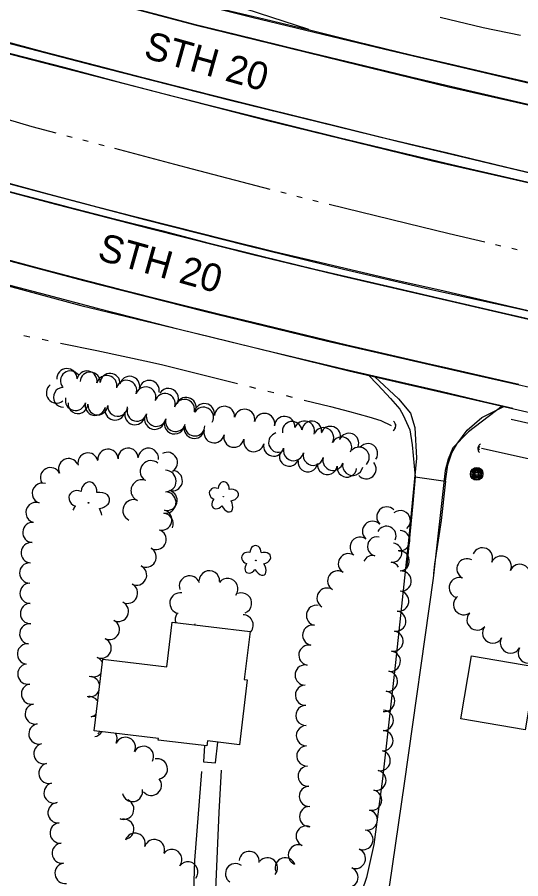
# Model space of a CAD drawing. Extents: x 588843 to 2552415, y 180129 to 269402.
# Drawn here: x 596827.9 to 597009.4, y 184077.1 to 184387.3 of the extents above; entities that cross this region are included whole.
import ezdxf

# ---------------------------------------------------------------- set-up
doc = ezdxf.new("R2010")
doc.units = 0
for name, color, linetype in [('Default', 7, 'Continuous'), ('E_BLD', 7, 'Continuous'), ('E_DRN', 7, 'Continuous'), ('E_DWY', 7, 'Continuous'), ('E_LAND_TreeLine_P', 7, 'Continuous'), ('E_LAND_Vegetation', 7, 'Continuous'), ('E_MISCPROP', 7, 'Continuous'), ('E_PATH_Sidewalk', 7, 'Continuous'), ('E_RDWY', 7, 'Continuous'), ('E_RDWY_Gravel', 7, 'Continuous'), ('E_RDWY_Text', 7, 'Continuous'), ('E_WTR_P', 7, 'Continuous'), ('P_RDWY_LaneEdge', 7, 'Continuous')]:
    doc.layers.add(name, color=color, linetype=linetype)

# ---------------------------------------------------------------- blocks, each defined once
blk = doc.blocks.new('POLE')
at = {"layer": 'Default'}
for radius in [4.46, 3.35, 2.23, 1.12]:
    blk.add_circle((0, 0), radius, dxfattribs=at)
blk = doc.blocks.new('CULV2')
at = {"layer": 'E_DRN'}
blk.add_arc((19.7, 14.8), 24.6, 216.8699, 323.1301, dxfattribs=at)
blk = doc.blocks.new('DTRE')
at = {"layer": 'Default'}
blk.add_circle((-0.18, 0), 0.183, dxfattribs=at)
for centre, major_axis, ratio in [((-1.87, 5.32), (1.36, -4.98), 0.782863), ((4.06, 2.74), (-5.27, -2.93), 0.691916), ((-5.87, 0.15), (4.93, -0.12), 0.832022), ((-2.49, -5.24), (1.8, 4.86), 0.716896), ((3.54, -3.71), (-5.01, 4.58), 0.560249)]:
    blk.add_ellipse(centre, major_axis=major_axis, ratio=ratio, start_param=1.570796, end_param=4.712389, dxfattribs=at)
blk = doc.blocks.new('CULV2_4')
at = {"layer": 'E_DRN'}
blk.add_arc((65, 48), 80.7, 216.8699, 323.1301, dxfattribs=at)
blk = doc.blocks.new('POLE_3')
at = {"layer": 'E_MISCPROP'}
for radius in [14.6, 11, 7.32, 3.66]:
    blk.add_circle((0, 0), radius, dxfattribs=at)
blk = doc.blocks.new('DTRE_4')
at = {"layer": 'E_LAND_Vegetation'}
blk.add_circle((-0.6, 0), 0.601, dxfattribs=at)
for centre, major_axis, ratio in [((-6.1, 17.5), (4.5, -16.3), 0.782863), ((13.3, 9), (-17.3, -9.6), 0.691916), ((-19.3, 0.5), (16.2, -0.4), 0.832022), ((-8.2, -17.2), (5.9, 15.9), 0.716896), ((11.6, -12.2), (-16.4, 15), 0.560249)]:
    blk.add_ellipse(centre, major_axis=major_axis, ratio=ratio, start_param=1.570796, end_param=4.712389, dxfattribs=at)

msp = doc.modelspace()

# ---------------------------------------------------------------- linework, layer by layer
at = {"layer": 'E_BLD'}
for points in [[(596883.77, 184169.53), (596911.85, 184166.18), (596909.79, 184148.86), (596910.81, 184148.73), (596908.02, 184125.35), (596896.51, 184126.73), (596896.3, 184124.94), (596878.76, 184127.03), (596878.84, 184127.64), (596855.68, 184130.4), (596858.76, 184156.21), (596881.85, 184153.46)], [(597010.97, 184130.74), (596987.79, 184134.73), (596991.69, 184157.41), (597014.87, 184153.42)]]:
    msp.add_lwpolyline(points, close=True, dxfattribs=at)
at = {"layer": 'E_DWY'}
for points in [[(596954.33, 184258.7), (596957.91, 184254.93), (596962.44, 184250.04), (596965.86, 184246.21), (596967.08, 184244.07), (596969.51, 184238.75), (596970.35, 184233.4), (596971.32, 184221.9), (596982.29, 184220.26), (596983.2, 184226.22), (596984.61, 184230.54), (596986.35, 184233.61), (596990.14, 184238.65), (596995.44, 184243.18), (597003.56, 184247.25)], [(596956.85, 184257.89), (596965.4, 184249.99), (596969.75, 184244.8), (596971.27, 184239.65), (596971.88, 184228.55), (596969.06, 184200.1), (596964.26, 184154.96), (596959.64, 184113.14), (596956.45, 184089.42), (596953.89, 184077.51), (596950.34, 184067.35), (596946.51, 184058.42), (596942.86, 184053.96), (596937.47, 184048.93), (596929.11, 184045.67), (596919.51, 184044.02), (596912.14, 184046.27), (596905.02, 184048.65), (596903.2, 184050.84), (596900.38, 184060.03), (596899.5, 184073.2), (596900.78, 184101.02), (596901.62, 184116.24)], [(597002.73, 184247.31), (596990.58, 184237.99), (596985, 184232.28), (596983.25, 184228.24), (596982.22, 184224.11), (596977.82, 184185.38), (596967.46, 184111.39), (596962.14, 184075.02), (596959.65, 184064.88), (596955.17, 184049.82), (596949.6, 184038.43), (596946.07, 184031.73), (596941.32, 184027.48), (596936.01, 184024.63), (596926.24, 184023.87), (596918.41, 184025.61), (596911.03, 184028.17), (596904.65, 184033.62), (596899.86, 184041.04), (596894.78, 184051.17), (596891.23, 184061.51), (596891.99, 184083.69), (596894.43, 184115.71)], [(596971.32, 184221.9), (596970.57, 184212.24), (596968.5, 184191.1), (596968.24, 184188.79)], [(596982.29, 184220.26), (596980.77, 184206.14), (596978.4, 184190.36), (596977.99, 184187.08)]]:
    msp.add_lwpolyline(points, dxfattribs=at)
at = {"layer": 'E_LAND_TreeLine_P'}
for centre, radius, start, end in [((596845.83, 184257.15), 3.66, 2.2292, 182.2292), ((596847.1, 184256.38), 3.59, 36.9794, 216.9794), ((596853.08, 184256.3), 3.66, 349.694, 169.694), ((596854.24, 184255.99), 3.59, 356.2605, 176.2605), ((596861.41, 184255.52), 3.59, 356.2605, 176.2605), ((596860.23, 184254.69), 3.66, 346.488, 166.488), ((596867.34, 184252.95), 3.66, 341.2343, 161.2343), ((596868.49, 184254.45), 3.59, 348.3621, 168.3621), ((596875.53, 184253), 3.59, 348.3621, 168.3621), ((596842.09, 184252.05), 3.66, 127.6486, 307.6486), ((596844.57, 184250.48), 3.59, 90.4934, 270.4934), ((596874.28, 184250.59), 3.66, 340.5691, 160.5691), ((596882.46, 184250.11), 3.59, 328.9058, 148.9058), ((596848.94, 184249.37), 3.66, 166.3162, 346.3162), ((596881.21, 184248.19), 3.66, 343.0131, 163.0131), ((596888.23, 184246.08), 3.66, 346.8467, 166.8467), ((596888.84, 184246.84), 3.59, 334.0565, 154.0565), ((596849.83, 184248.2), 3.59, 176.1983, 356.1983), ((596856.06, 184247.63), 3.66, 166.3162, 346.3162), ((596856.99, 184247.73), 3.59, 176.1983, 356.1983), ((596863.19, 184245.93), 3.66, 166.8188, 346.8188), ((596864.16, 184247.25), 3.59, 176.1983, 356.1983), ((596871.11, 184245.48), 3.59, 164.9724, 344.9724), ((596895.4, 184244.56), 3.66, 350.5865, 170.5865), ((596895.1, 184243.31), 3.59, 330.5118, 150.5118), ((596902.65, 184243.59), 3.66, 355.619, 175.619), ((596909.9, 184242.53), 3.66, 348.0441, 168.0441), ((596870.33, 184244.26), 3.66, 166.8188, 346.8188), ((596877.47, 184242.59), 3.66, 167.0598, 347.0598), ((596878.05, 184243.61), 3.59, 164.9724, 344.9724), ((596917.08, 184241.03), 3.66, 349.5821, 169.5821), ((596924.32, 184239.97), 3.66, 356.1401, 176.1401), ((596884.61, 184240.95), 3.66, 167.0598, 347.0598), ((596884.99, 184241.75), 3.59, 164.9724, 344.9724), ((596891.76, 184239.31), 3.66, 167.5548, 347.5548), ((596891.95, 184240.15), 3.59, 181.2473, 1.2473), ((596927.05, 184238.22), 3.54, 9.5649, 189.5649), ((596931.44, 184238.3), 3.66, 342.0174, 162.0174), ((596934.09, 184238.39), 3.54, 356.2374, 176.2374), ((596940.87, 184236.49), 3.54, 340.7339, 160.7339), ((596898.91, 184237.73), 3.66, 167.5548, 347.5548), ((596906.07, 184236.15), 3.66, 167.5548, 347.5548), ((596922.1, 184234.21), 3.54, 105.1272, 285.1272), ((596938.36, 184235.91), 3.66, 332.6239, 152.6239), ((596947.5, 184233.99), 3.54, 337.8382, 157.8382), ((596913.23, 184234.56), 3.66, 167.2704, 347.2704), ((596920.38, 184232.94), 3.66, 167.2704, 347.2704), ((596944.86, 184232.53), 3.66, 332.2458, 152.2458), ((596954.33, 184230.27), 3.54, 323.5105, 143.5105), ((596860.62, 184228.15), 3.66, 2.983, 182.983), ((596867.92, 184228.53), 3.66, 2.983, 182.983), ((596875.21, 184228.49), 3.66, 353.5875, 173.5875), ((596882.05, 184227.02), 3.66, 299.548, 119.548), ((596927.52, 184231.31), 3.66, 166.7899, 346.7899), ((596951.17, 184228.87), 3.66, 315.6331, 135.6331), ((596846.48, 184224.77), 3.66, 26.5352, 206.5352), ((596853.45, 184226.8), 3.66, 12.499, 192.499), ((596876.13, 184223.81), 3.87, 49.1269, 229.1269), ((596925.95, 184229.21), 3.54, 160.5571, 340.5571), ((596932.7, 184227.11), 3.54, 172.4552, 352.4552), ((596934.66, 184229.63), 3.66, 166.7899, 346.7899), ((596941.76, 184227.8), 3.66, 164.9872, 344.9872), ((596839.93, 184221.5), 3.66, 26.5352, 206.5352), ((596939.73, 184226.18), 3.54, 172.4552, 352.4552), ((596946.76, 184225.27), 3.54, 173.759, 353.759), ((596948.85, 184225.98), 3.66, 170.1016, 350.1016), ((596953.75, 184224.67), 3.54, 220.8579, 40.8579), ((596881.36, 184220.32), 3.87, 270.1198, 90.1198), ((596883.82, 184220.43), 3.66, 255.0419, 75.0419), ((596836.97, 184215.93), 3.66, 71.9454, 251.9454), ((596872.8, 184216.9), 3.87, 67.7528, 247.7528), ((596881.31, 184212.59), 3.87, 262.3167, 82.3167), ((596881.93, 184213.36), 3.66, 255.0419, 75.0419), ((596834.7, 184208.98), 3.66, 71.9454, 251.9454), ((596869.87, 184209.75), 3.87, 67.7528, 243.9363), ((596880.04, 184206.3), 3.66, 255.0419, 75.0419), ((596961.15, 184207.39), 3.64, 45.1903, 225.1903), ((596966.02, 184206.06), 3.64, 310.1677, 130.1677), ((596880.28, 184204.93), 3.87, 338.7793, 82.3167), ((596956.01, 184202.22), 3.64, 45.1903, 225.1903), ((596833.57, 184201.8), 3.66, 85.5021, 265.5021), ((596961.05, 184200.66), 3.43, 334.313, 154.313), ((596877.96, 184199.32), 3.66, 240.7485, 60.7485), ((596951.5, 184196.5), 3.64, 52.7466, 232.7466), ((596957.62, 184196.78), 3.43, 76.8362, 256.8362), ((596965.83, 184198.84), 3.64, 267.0768, 87.0768), ((596832.99, 184194.51), 3.66, 85.5021, 265.5021), ((596963.14, 184194.54), 3.43, 263.4115, 83.4115), ((596874.38, 184192.94), 3.66, 240.7485, 60.7485), ((596947.3, 184190.56), 3.64, 58.212, 238.212), ((596956.05, 184190.1), 3.43, 76.8362, 156.5505), ((596965.64, 184191.56), 3.64, 275.4025, 95.4025), ((596995.63, 184192.61), 3.68, 336.3124, 156.3124), ((596832.45, 184187.22), 3.66, 91.0738, 271.0738), ((596962.35, 184187.72), 3.43, 27.0862, 83.4115), ((596990.08, 184188.7), 3.68, 61.7437, 241.7437), ((597002.37, 184189.65), 3.68, 336.3124, 156.3124), ((597009.1, 184186.7), 3.68, 336.3124, 156.3124), ((596870.96, 184186.48), 3.66, 243.4051, 63.4051), ((596897.19, 184184.32), 3.72, 356.8128, 176.8128), ((596943.46, 184184.36), 3.64, 58.212, 238.212), ((596966.32, 184184.31), 3.64, 275.4025, 95.4025), ((596890.07, 184182.49), 3.72, 19.1403, 199.1403), ((596903.74, 184181.54), 3.72, 322.299, 142.299), ((596987.29, 184181.91), 3.68, 69.9125, 249.9125), ((596832.59, 184179.92), 3.66, 91.0738, 271.0738), ((596867.69, 184179.94), 3.66, 243.4051, 63.4051), ((596939.62, 184178.17), 3.64, 58.212, 238.212), ((596886.65, 184176.37), 3.72, 80.0756, 260.0756), ((596908.74, 184176.32), 3.72, 291.0172, 111.0172), ((596965.44, 184177.09), 3.64, 262.0115, 82.0115), ((596988.89, 184175.84), 3.68, 127.4013, 307.4013), ((596832.72, 184172.61), 3.66, 91.0738, 271.0738), ((596864.41, 184173.41), 3.66, 243.4051, 63.4051), ((596935.79, 184171.97), 3.64, 79.2681, 259.2681), ((596888.6, 184170.48), 3.72, 148.0436, 197.32), ((596909.31, 184168.43), 3.72, 311.7625, 89.4794), ((596964.43, 184169.87), 3.64, 262.0115, 82.0115), ((596993.73, 184170.35), 3.68, 138.5447, 318.5447), ((596832.46, 184165.31), 3.66, 83.4786, 263.4786), ((596861.14, 184166.87), 3.66, 243.4051, 63.4051), ((596895.6, 184168.36), 3.72, 170.8115, 176.8493), ((596895.6, 184168.36), 3.72, 349.5518, 350.8115), ((596902.95, 184167.17), 3.72, 170.8115, 172.0696), ((596934.44, 184164.81), 3.64, 79.2681, 259.2681), ((596963.42, 184162.65), 3.64, 262.0115, 82.0115), ((596999.34, 184165.61), 3.68, 150.687, 330.687), ((596858.19, 184160.18), 3.66, 247.1166, 67.1166), ((597005.75, 184162.01), 3.68, 150.687, 330.687), ((596831.63, 184158.05), 3.66, 83.4786, 263.4786), ((596933.08, 184157.64), 3.64, 79.2681, 259.2681), ((597012.16, 184158.41), 3.68, 150.687, 330.687), ((596855.35, 184153.44), 3.66, 26.3818, 67.1166), ((596962.4, 184155.43), 3.64, 262.0115, 82.0115), ((596831.77, 184150.82), 3.66, 100.5014, 280.5014), ((596931.72, 184150.48), 3.64, 79.2681, 259.2681), ((596855.35, 184153.44), 3.66, 247.1166, 320.0193), ((596961.39, 184148.21), 3.64, 262.0115, 82.0115), ((596833.1, 184143.63), 3.66, 100.5014, 280.5014), ((596854.04, 184146.29), 3.66, 9.0275, 82.0718), ((596931.83, 184143.2), 3.64, 91.2868, 271.2868), ((596854.04, 184146.29), 3.66, 262.0718, 337.3736), ((596960.38, 184141), 3.64, 262.0115, 82.0115), ((596853.86, 184139.07), 3.66, 32.2653, 100.679), ((596834.44, 184136.44), 3.66, 100.5014, 280.5014), ((596931.99, 184135.91), 3.64, 91.2868, 271.2868), ((596959.9, 184134.13), 3.64, 268.7853, 88.7853), ((596853.86, 184139.07), 3.66, 280.679, 314.1358), ((596855.21, 184131.88), 3.66, 73.082, 100.679), ((596835.77, 184129.26), 3.66, 100.5014, 280.5014), ((596932.16, 184128.63), 3.64, 91.2868, 271.2868), ((596855.21, 184131.88), 3.66, 280.679, 330.3353), ((596860.3, 184127.54), 3.66, 134.5153, 154.0088), ((596860.3, 184127.54), 3.66, 334.0088, 31.8858), ((596959.75, 184126.85), 3.64, 268.7853, 88.7853), ((596837.58, 184122.17), 3.66, 104.4564, 284.4564), ((596866.91, 184124.42), 3.66, 335.4577, 155.4577), ((596873.45, 184121.15), 3.66, 332.8229, 152.8229), ((596932.35, 184121.34), 3.64, 93.4526, 273.4526), ((596958.78, 184119.66), 3.64, 257.6891, 77.6891), ((596878.45, 184116.66), 3.66, 282.0224, 102.0224), ((596839.4, 184115.09), 3.66, 104.4564, 284.4564), ((596932.79, 184114.07), 3.64, 93.4526, 273.4526), ((596957.23, 184112.53), 3.64, 257.6891, 77.6891), ((596876.28, 184110.77), 3.66, 220.2611, 40.2611), ((596841.23, 184108.01), 3.66, 104.4564, 284.4564), ((596933.23, 184106.79), 3.64, 93.4526, 273.4526), ((596869.48, 184108.55), 3.66, 191.9556, 11.9556), ((596955.68, 184105.41), 3.64, 257.6891, 77.6891), ((596842.67, 184100.87), 3.66, 95.8659, 275.8659), ((596866.32, 184102.16), 3.66, 246.6408, 66.6408), ((596933.32, 184099.5), 3.64, 90.6388, 270.6388), ((596954.12, 184098.29), 3.64, 257.6891, 77.6891), ((596843.42, 184093.59), 3.66, 95.8659, 275.8659), ((596866.32, 184094.97), 3.66, 288.2381, 108.2381), ((596932.1, 184092.47), 3.64, 67.3237, 247.3237), ((596952.55, 184091.18), 3.64, 248.2611, 68.2611), ((596870.44, 184089.86), 3.66, 341.9055, 161.9055), ((596877.39, 184087.58), 3.66, 341.9055, 161.9055), ((596844.17, 184086.32), 3.66, 95.8659, 275.8659), ((596929.29, 184085.74), 3.64, 67.3237, 247.3237), ((596883.66, 184084.03), 3.66, 322.4386, 142.4386), ((596911.55, 184083.33), 3.64, 354.0103, 174.0103), ((596949.85, 184084.4), 3.64, 248.2611, 68.2611), ((596845.18, 184079.08), 3.66, 98.1774, 278.1774), ((596889.45, 184079.57), 3.66, 322.4386, 142.4386), ((596906.64, 184078.94), 3.64, 54.8012, 234.8012), ((596918.12, 184081.01), 3.64, 318.988, 138.988), ((596924.58, 184081.05), 3.64, 18.6252, 198.6252), ((596947.15, 184077.63), 3.64, 248.2611, 68.2611)]:
    msp.add_arc(centre, radius, start, end, dxfattribs=at)
at = {"layer": 'E_LAND_Vegetation'}
msp.add_circle((596853.64, 184212.49), 0.128, dxfattribs=at)
for centre, major_axis, ratio, start_param, end_param in [((596853.8, 184216.39), (-0.29, -3.6), 0.782863, 1.570796, 4.712389), ((596849.93, 184213.94), (3.22, -1.25), 0.832022, 1.570796, 4.712389), ((596857.08, 184213.28), (-4.17, -0.67), 0.691916, 1.570796, 4.712389), ((596850.87, 184209.59), (2.34, 2.77), 0.716896, 1.570796, 2.052331), ((596855.21, 184209.16), (-2.21, 4.21), 0.560249, 4.154679, 4.712389)]:
    msp.add_ellipse(centre, major_axis=major_axis, ratio=ratio, start_param=start_param, end_param=end_param, dxfattribs=at)
at = {"layer": 'E_PATH_Sidewalk'}
msp.add_lwpolyline([(596895.44, 184125.04), (596895.11, 184119.25), (596899.43, 184118.9), (596900.23, 184126.28)], dxfattribs=at)
at = {"layer": 'E_RDWY'}
for points in [[(597032.69, 184351.08), (597016.17, 184354.94), (596991.76, 184360.55), (596972.87, 184365.01), (596950.02, 184370.52), (596930.95, 184375.07), (596906.62, 184381.14), (596892.19, 184384.61), (596880.05, 184387.83), (596860.19, 184393.05), (596830.91, 184400.75), (596818.75, 184404), (596788.82, 184412.15), (596765.6, 184418.74), (596743.28, 184424.94), (596706.19, 184435.62), (596685.24, 184441.92), (596658.8, 184449.78), (596634.24, 184457.17), (596618.91, 184461.89), (596609.39, 184464.84)], [(597026.93, 184328.01), (597025.37, 184328.37), (597004.37, 184333.27), (596982.69, 184338.46), (596961.21, 184343.5), (596942.96, 184348.08), (596918.49, 184354.07), (596898.33, 184359.15), (596873.34, 184365.52), (596856.22, 184369.91), (596837.32, 184374.86), (596818.07, 184380.05), (596797.15, 184385.68), (596775.05, 184391.82), (596753.46, 184397.93), (596735.61, 184402.94), (596720.37, 184407.31), (596697.21, 184414.05), (596679.57, 184419.25), (596655.28, 184426.51), (596637.24, 184431.81), (596614.68, 184438.77), (596602.46, 184442.59)], [(596831.75, 184400.44), (596858.75, 184393.38), (596892.45, 184384.48), (596919.43, 184377.87), (596951.34, 184370.1), (596983.45, 184362.27), (597016.79, 184354.74), (597046.68, 184347.63), (597079.81, 184340.05), (597123.33, 184329.81), (597158.41, 184321.69), (597191.53, 184314.11), (597231.88, 184304.53), (597278.69, 184293.59), (597318.11, 184284.48), (597364.49, 184273.87), (597407.26, 184263.94), (597449.32, 184254.1), (597493.42, 184244.01), (597537.64, 184233.58), (597587.58, 184222.19), (597639.5, 184210.36), (597689.48, 184198.75)], [(596815.1, 184380.55), (596855.37, 184370.13), (596904.64, 184357.46), (596969.32, 184341.58), (597021.23, 184329.33), (597056.25, 184321.02), (597109.12, 184308.82), (597158.76, 184297.1), (597205.08, 184286.29), (597251.45, 184275.68), (597292.62, 184266.4), (597342.16, 184254.71), (597389.87, 184243.62), (597437.19, 184232.64), (597472.2, 184224.65), (597520.55, 184213.6), (597569.33, 184202.21), (597631.03, 184188.1), (597685.98, 184175.44)], [(596807.31, 184329.2), (596842.23, 184319.94), (596876.16, 184311.09), (596912.83, 184301.9), (596945.36, 184294.06), (596984.2, 184285.11), (597027.27, 184275.1), (597066.2, 184266.12), (597109.25, 184256.43), (597150.88, 184246.92), (597194.98, 184236.83), (597236.5, 184227.67), (597275.02, 184218.71), (597315.1, 184209.31), (597376.66, 184195.45), (597431.4, 184183.15), (597485.2, 184170.91), (597526.83, 184161.4), (597571.25, 184151.33), (597617.09, 184141.08), (597657, 184131.83), (597684.02, 184125.73)], [(596811.2, 184328.28), (596828.22, 184323.76), (596844.82, 184319.45), (596863.48, 184314.66), (596879.94, 184310.49), (596895.82, 184306.38), (596916.1, 184301.31), (596935.22, 184296.66), (596961.62, 184290.52), (596979.68, 184286.33), (596996.23, 184282.42), (597014.51, 184278.26)], [(596813.68, 184302.57), (596852.3, 184292.45), (596895.32, 184281.51), (596939.25, 184270.83), (596989.1, 184259.47), (597040.33, 184247.83), (597085.56, 184237.65), (597127.55, 184227.93), (597167.69, 184218.73), (597214.72, 184207.83), (597265.96, 184196.19), (597303.87, 184187.71), (597352.3, 184176.53), (597403.95, 184164.88), (597455.48, 184153.16), (597504.06, 184142.15), (597550.85, 184131.53), (597599.74, 184120.53), (597645.79, 184109.91), (597674, 184103.58)], [(596821.08, 184300.89), (596835.83, 184296.97), (596850.52, 184293.19), (596864.48, 184289.56), (596883.54, 184284.74), (596900.48, 184280.55), (596916.5, 184276.69), (596932.33, 184272.88), (596946.77, 184269.4), (596958.24, 184266.72), (596975.49, 184262.78), (596982.01, 184261.29), (596996.6, 184257.98), (597008.75, 184255.18)]]:
    msp.add_lwpolyline(points, dxfattribs=at)
at = {"layer": 'E_RDWY_Gravel'}
for points in [[(597026.08, 184324.6), (597011.62, 184327.94), (596986.69, 184333.71), (596967.87, 184338.2), (596943.91, 184343.89), (596926.95, 184348.09), (596904.82, 184353.69), (596883.8, 184358.97), (596866.27, 184363.49), (596844.84, 184369.22), (596825.58, 184374.17), (596800.9, 184380.77), (596777.84, 184387.2), (596763.35, 184391.24), (596746.16, 184395.96), (596721.81, 184402.96), (596704.88, 184407.78), (596686.67, 184413.05), (596669.55, 184418.21), (596652.98, 184423.27), (596636.03, 184428.34), (596618.32, 184433.65), (596601.26, 184439.01)], [(596831.79, 184408.16), (596876.04, 184396.59), (596912.48, 184387.35), (596960.41, 184375.89), (597008.48, 184364.6), (597059.68, 184352.45), (597113.53, 184339.98), (597173.17, 184326.02), (597224.72, 184313.98), (597285, 184300.47), (597347.07, 184286.15), (597402.84, 184273.05), (597467.86, 184258.02), (597525.2, 184244.48), (597582.05, 184231.5), (597632.68, 184219.92), (597677.17, 184209.73), (597698.04, 184205.01)], [(596902.55, 184390.09), (596916.82, 184386.81), (596933.28, 184382.77), (596950.59, 184378.47), (596969.87, 184373.82), (596983.9, 184370.55), (596999.29, 184366.97), (597018.58, 184362.56), (597031.75, 184359.4), (597034.6, 184358.73)], [(596815.14, 184376.73), (596859.5, 184365.31), (596917.2, 184350.41), (596977.68, 184335.69), (597015.74, 184326.96), (597058.12, 184317.14), (597106.84, 184305.88), (597139.56, 184297.99), (597153.34, 184294.6), (597159.08, 184292.91), (597167, 184289.25), (597179.95, 184282.09), (597188.03, 184276.71), (597195.36, 184270.16), (597201.57, 184264.87), (597202.48, 184263.57), (597202.75, 184262.65), (597202.47, 184261.26), (597201.3, 184259.69), (597197.74, 184257.1), (597187.36, 184253.76), (597161.54, 184250.49), (597150.73, 184249.8)], [(596807.98, 184331.92), (596839.19, 184323.61), (596874.26, 184314.34), (596910.84, 184305.17), (596945.58, 184296.62), (596976.7, 184289.38), (597009.02, 184282.34), (597044.95, 184273.88), (597084.33, 184264.99), (597124.4, 184255.92), (597142.81, 184251.77), (597150.74, 184249.8)], [(596819.52, 184329.05), (596839.47, 184323.69), (596854.01, 184319.8), (596869.89, 184315.69), (596884.59, 184311.93), (596902.61, 184307.4), (596920.5, 184302.95), (596934.92, 184299.57), (596950.76, 184295.86), (596964.51, 184292.66), (596980.23, 184289.15), (596999.31, 184284.71), (597015.19, 184280.99)], [(596809.86, 184294.62), (596850.9, 184283.59), (596897.3, 184272.34), (596947.42, 184260.06), (596997.62, 184248.5), (597042.38, 184238.12), (597083.63, 184229.14), (597131.86, 184218.02), (597177.46, 184207.3), (597220.85, 184197.3), (597260.12, 184188.76), (597304.1, 184179.02), (597336.14, 184171.32), (597380.02, 184161.19), (597416.89, 184153.1), (597454.25, 184144.14), (597478.85, 184138.81), (597522.83, 184129.07), (597564.61, 184119.31), (597606.68, 184109.89), (597645.27, 184100.8), (597671.8, 184094.83)], [(596817.84, 184292.78), (596838.55, 184287.34), (596856.75, 184282.61), (596869.99, 184279.19), (596886.34, 184275.04), (596904.49, 184270.55), (596919.84, 184266.8), (596935.49, 184263.11), (596946.03, 184260.66), (596956.45, 184258.2), (596980.64, 184252.7), (596996.18, 184249.01), (597003.49, 184247.27), (597006.6, 184246.56)], [(597006.03, 184242.62), (597061.27, 184230.1), (597118.1, 184216.78), (597167.8, 184205.76), (597170.46, 184205.61)]]:
    msp.add_lwpolyline(points, dxfattribs=at)
at = {"layer": 'E_WTR_P'}
for points in [[(596980.34, 184387.35), (596995.88, 184383.65), (597009.38, 184380.89)], [(596841.98, 184345.57), (596833.34, 184347.84), (596814.2, 184353.52)], [(596847.76, 184344.06), (596845.83, 184344.56)], [(596853.54, 184342.54), (596851.62, 184343.05)], [(596859.33, 184341.03), (596857.4, 184341.53)], [(596891.14, 184332.69), (596884.8, 184334.35), (596863.18, 184340.02)], [(596919.09, 184325.37), (596891.14, 184332.69)], [(596924.87, 184323.86), (596922.95, 184324.36)], [(596930.66, 184322.35), (596928.73, 184322.85)], [(596936.45, 184320.86), (596935, 184321.21), (596934.51, 184321.34)], [(596968.39, 184313.06), (596940.32, 184319.91)], [(596996.49, 184306.31), (596983.65, 184309.34), (596968.39, 184313.06)], [(597002.31, 184304.94), (597000.37, 184305.4)], [(597008.13, 184303.57), (597006.19, 184304.03)], [(596830.32, 184272.73), (596832.53, 184272.27)], [(596836.94, 184271.36), (596839.15, 184270.9)], [(596843.57, 184269.99), (596856.6, 184267.3), (596875.56, 184263.23)], [(596875.56, 184263.23), (596880.41, 184262.18), (596907.31, 184255.45)], [(596911.69, 184254.36), (596913.87, 184253.81)], [(596918.25, 184252.72), (596920.44, 184252.19)], [(596924.82, 184251.11), (596927.01, 184250.57)], [(596931.38, 184249.49), (596940.81, 184247.17), (596947.68, 184245.38), (596954.71, 184243.43), (596958.98, 184242.15), (596962.67, 184240.29)], [(596995.34, 184232.2), (597011.08, 184228.69), (597020.03, 184226.7)]]:
    msp.add_lwpolyline(points, dxfattribs=at)
at = {"layer": 'P_RDWY_LaneEdge'}
msp.add_lwpolyline([(596933.09, 184382.94), (596837.87, 184413.93)], dxfattribs=at)

# ---------------------------------------------------------------- block references
at = {"layer": 'E_DRN'}
for name, p, xscale, yscale, rotation in [('CULV2_4', (596963.48, 184238.48), 0.025880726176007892, 0.025880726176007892, 88.5842540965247), ('CULV2', (596963.95, 184239.45), 0.039742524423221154, 0.03974252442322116, 84.65422196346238), ('CULV2_4', (596994.95, 184233.67), 0.023747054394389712, 0.023747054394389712, -97.85734601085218), ('CULV2', (596994.55, 184232.84), 0.034255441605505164, 0.03425544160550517, -92.9527200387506)]:
    msp.add_blockref(name, p, dxfattribs=dict(at, xscale=xscale, yscale=yscale, rotation=rotation))
at = {"layer": 'E_LAND_Vegetation'}
for name, p, xscale, yscale, rotation in [('DTRE', (596902.31, 184214.67), 0.4999999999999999, 0.4999999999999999, -19.880233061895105), ('DTRE_4', (596914.03, 184191.72), 0.1524003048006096, 0.15240030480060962, -15.451989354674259)]:
    msp.add_blockref(name, p, dxfattribs=dict(at, xscale=xscale, yscale=yscale, rotation=rotation))
at = {"layer": 'E_MISCPROP'}
for name, p, xscale, yscale, rotation in [('POLE', (596993.58, 184223.01), 0.4999999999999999, 0.4999999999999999, -19.880233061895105), ('POLE_3', (596993.54, 184222.86), 0.1524003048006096, 0.15240030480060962, -15.451989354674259)]:
    msp.add_blockref(name, p, dxfattribs=dict(at, xscale=xscale, yscale=yscale, rotation=rotation))

# ---------------------------------------------------------------- texts
at = {"layer": 'E_RDWY_Text'}
for p in [(596873.09, 184372.86), (596856.43, 184300.15)]:
    msp.add_text('STH 20', height=10, rotation=344.3356, dxfattribs=at).set_placement(p)

doc.saveas('drawing.dxf')
